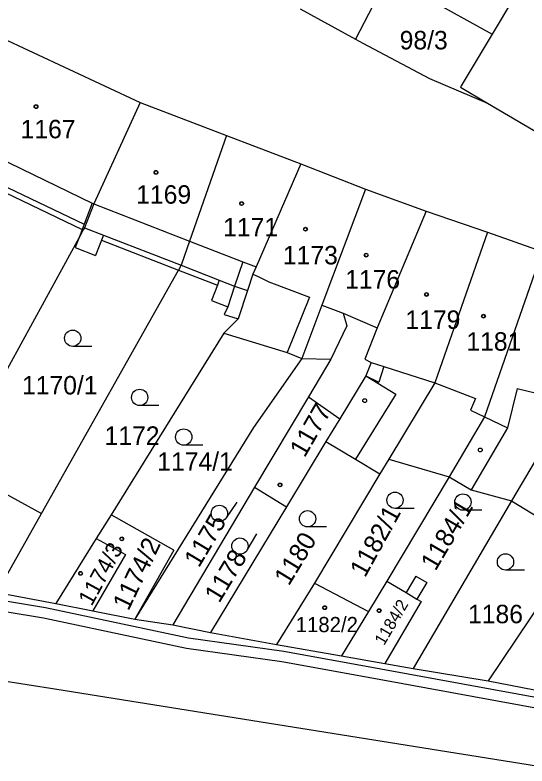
# Model space of a CAD drawing. Extents: x -593183 to -588034, y -1130415 to -1124994.
# Drawn here: x -590909.7 to -590862.6, y -1129001.6 to -1128932.4 of the extents above; entities that cross this region are included whole.
import ezdxf

# ---------------------------------------------------------------- set-up
doc = ezdxf.new("R2010")
doc.units = 0
for name, color, linetype in [('Vrstva 1', 7, 'Continuous'), ('Vrstva 18', 7, 'Continuous'), ('Vrstva 19', 7, 'Continuous'), ('Vrstva 25', 7, 'Continuous'), ('Vrstva 27', 7, 'Continuous'), ('Vrstva 4', 7, 'Continuous')]:
    doc.layers.add(name, color=color, linetype=linetype)

msp = doc.modelspace()

# ---------------------------------------------------------------- linework, layer by layer
at = {"layer": 'Vrstva 1'}
for p, q in [((-590875.39, -1128928.9), (-590878.38, -1128934.68)), ((-590874.77, -1128929.22), (-590865.8, -1128934.22)), ((-590863.82, -1128930.9), (-590865.8, -1128934.22)), ((-590883.47, -1128931.87), (-590878.38, -1128934.68)), ((-590914.59, -1128932.86), (-590898.18, -1128940.49)), ((-590865.8, -1128934.22), (-590868.64, -1128938.97)), ((-590878.38, -1128934.68), (-590877.7, -1128935.04)), ((-590877.7, -1128935.04), (-590871.56, -1128938.29)), ((-590871.56, -1128938.29), (-590868.9, -1128939.42)), ((-590868.9, -1128939.42), (-590866.23, -1128940.56)), ((-590868.64, -1128938.97), (-590868.71, -1128939.1)), ((-590868.71, -1128939.1), (-590866.23, -1128940.56)), ((-590898.18, -1128940.49), (-590902.46, -1128949.83)), ((-590898.18, -1128940.49), (-590890.23, -1128943.54)), ((-590866.23, -1128940.56), (-590857.78, -1128945.54)), ((-590890.23, -1128943.54), (-590893.63, -1128953.27)), ((-590890.23, -1128943.54), (-590883.4, -1128946.14)), ((-590883.4, -1128946.14), (-590887.52, -1128955.65)), ((-590883.4, -1128946.14), (-590877.44, -1128948.47)), ((-590877.44, -1128948.47), (-590881.46, -1128959.18)), ((-590877.44, -1128948.47), (-590871.85, -1128950.52)), ((-590910.62, -1128948.79), (-590903.53, -1128952.19)), ((-590902.46, -1128949.83), (-590903.32, -1128952.03)), ((-590871.85, -1128950.52), (-590876.37, -1128961.25)), ((-590871.85, -1128950.52), (-590866.23, -1128952.44)), ((-590903.53, -1128952.19), (-590903.81, -1128952.92)), ((-590903.53, -1128952.19), (-590903.43, -1128952.24)), ((-590903.32, -1128952.03), (-590903.43, -1128952.24)), ((-590866.23, -1128952.44), (-590871.07, -1128966.33)), ((-590866.23, -1128952.44), (-590861.2, -1128954.21)), ((-590903.81, -1128952.92), (-590920.36, -1128983.2)), ((-590903.81, -1128952.92), (-590904.16, -1128953.85)), ((-590901.74, -1128953.18), (-590902.29, -1128954.58)), ((-590901.74, -1128953.18), (-590894.66, -1128955.94)), ((-590893.63, -1128953.27), (-590894.41, -1128955.49)), ((-590904.16, -1128953.85), (-590902.29, -1128954.58)), ((-590861.2, -1128954.21), (-590866.5, -1128969.44)), ((-590907.27, -1128978.35), (-590894.66, -1128955.94)), ((-590894.41, -1128955.49), (-590894.66, -1128955.94)), ((-590894.66, -1128955.94), (-590891.08, -1128957.33)), ((-590887.52, -1128955.65), (-590887.81, -1128956.31)), ((-590887.81, -1128956.31), (-590888.31, -1128957.82)), ((-590891.08, -1128957.33), (-590891.63, -1128958.73)), ((-590888.31, -1128957.82), (-590889.18, -1128960.44)), ((-590891.63, -1128958.73), (-590890.13, -1128959.31)), ((-590890.13, -1128959.31), (-590890.44, -1128960.02)), ((-590881.46, -1128959.18), (-590883.31, -1128964.09)), ((-590881.46, -1128959.18), (-590879.5, -1128959.9)), ((-590890.44, -1128960.02), (-590889.18, -1128960.44)), ((-590879.5, -1128959.9), (-590879.15, -1128961.07)), ((-590879.5, -1128959.9), (-590876.37, -1128961.25)), ((-590889.18, -1128960.44), (-590890.47, -1128961.76)), ((-590879.15, -1128961.07), (-590880.63, -1128964.13)), ((-590876.37, -1128961.25), (-590877.5, -1128964.13)), ((-590890.47, -1128961.76), (-590894.09, -1128967.59)), ((-590890.47, -1128961.76), (-590884.66, -1128963.53)), ((-590884.66, -1128963.53), (-590883.31, -1128964.09)), ((-590883.31, -1128964.09), (-590887.74, -1128970.44)), ((-590880.63, -1128964.13), (-590882.69, -1128967.6)), ((-590877.5, -1128964.13), (-590876.93, -1128964.46)), ((-590876.93, -1128964.46), (-590877.43, -1128965.68)), ((-590877.43, -1128965.68), (-590879.81, -1128969.62)), ((-590871.07, -1128966.33), (-590875.31, -1128973.36)), ((-590894.09, -1128967.59), (-590900.87, -1128978.49)), ((-590882.69, -1128967.6), (-590887.65, -1128975.93)), ((-590879.81, -1128969.62), (-590881.09, -1128971.73)), ((-590866.5, -1128969.44), (-590869.76, -1128974.97)), ((-590859.63, -1128969.74), (-590864, -1128977.18)), ((-590887.74, -1128970.44), (-590898.68, -1128988.08)), ((-590881.09, -1128971.73), (-590884.72, -1128977.74)), ((-590881.09, -1128971.73), (-590878.38, -1128973.36)), ((-590878.38, -1128973.36), (-590876.13, -1128974.71)), ((-590875.31, -1128973.36), (-590876.13, -1128974.71)), ((-590875.31, -1128973.36), (-590869.76, -1128974.97)), ((-590876.13, -1128974.71), (-590882.13, -1128984.77)), ((-590869.76, -1128974.97), (-590875.48, -1128984.59)), ((-590869.76, -1128974.97), (-590867.73, -1128976.17)), ((-590887.65, -1128975.93), (-590895.19, -1128988.61)), ((-590887.65, -1128975.93), (-590884.72, -1128977.74)), ((-590910.67, -1128976.49), (-590907.27, -1128978.35)), ((-590867.73, -1128976.17), (-590864, -1128977.18)), ((-590864, -1128977.18), (-590873.05, -1128992.62)), ((-590864, -1128977.18), (-590857.66, -1128981.06)), ((-590884.72, -1128977.74), (-590891.72, -1128989.32)), ((-590911.36, -1128985.61), (-590907.27, -1128978.35)), ((-590900.87, -1128978.49), (-590902.22, -1128980.67)), ((-590895.1, -1128981.74), (-590900.87, -1128978.49)), ((-590902.22, -1128980.67), (-590905.94, -1128986.65)), ((-590902.22, -1128980.67), (-590899.54, -1128982.14)), ((-590857.66, -1128981.06), (-590866.15, -1128993.76)), ((-590899.54, -1128982.14), (-590902.55, -1128987.32)), ((-590895.1, -1128981.74), (-590898.68, -1128988.08)), ((-590872.82, -1128984.12), (-590873.71, -1128985.63)), ((-590872.82, -1128984.12), (-590871.81, -1128984.71)), ((-590882.13, -1128984.77), (-590885.63, -1128990.43)), ((-590882.13, -1128984.77), (-590877.18, -1128987.39)), ((-590875.48, -1128984.59), (-590877.18, -1128987.39)), ((-590875.48, -1128984.59), (-590873.71, -1128985.63)), ((-590871.81, -1128984.71), (-590872.71, -1128986.23)), ((-590911.36, -1128985.61), (-590905.94, -1128986.65)), ((-590872.32, -1128986.46), (-590875.68, -1128992.16)), ((-590872.71, -1128986.23), (-590872.32, -1128986.46)), ((-590905.94, -1128986.65), (-590902.55, -1128987.32)), ((-590902.55, -1128987.32), (-590898.68, -1128988.08)), ((-590877.18, -1128987.39), (-590879.65, -1128991.46)), ((-590898.68, -1128988.08), (-590895.19, -1128988.61)), ((-590895.19, -1128988.61), (-590891.72, -1128989.32)), ((-590891.72, -1128989.32), (-590885.63, -1128990.43)), ((-590885.63, -1128990.43), (-590879.65, -1128991.46)), ((-590879.65, -1128991.46), (-590875.68, -1128992.16)), ((-590875.68, -1128992.16), (-590873.05, -1128992.62)), ((-590873.05, -1128992.62), (-590866.15, -1128993.76)), ((-590914.19, -1128993.21), (-590905.87, -1128994.54)), ((-590866.15, -1128993.76), (-590859.57, -1128995.04)), ((-590905.87, -1128994.54), (-590858.8, -1129002.06))]:
    msp.add_line(p, q, dxfattribs=at)
at = {"layer": 'Vrstva 25'}
for p, q in [((-590902.64, -1128962.96), (-590904.39, -1128962.96)), ((-590896.48, -1128968.41), (-590898.23, -1128968.41)), ((-590892.43, -1128972.06), (-590894.18, -1128972.06)), ((-590889.293, -1128977.308), (-590890.27, -1128978.76)), ((-590872.98, -1128977.88), (-590874.73, -1128977.88)), ((-590866.73, -1128978.05), (-590868.48, -1128978.05)), ((-590881.03, -1128979.59), (-590882.78, -1128979.59)), ((-590887.466, -1128980.236), (-590888.36, -1128981.74)), ((-590862.81, -1128983.56), (-590864.56, -1128983.56))]:
    msp.add_line(p, q, dxfattribs=at)
for centre, radius in [((-590907.77, -1128940.88), 0.175), ((-590907.77, -1128940.88), 0.15), ((-590896.73, -1128946.94), 0.175), ((-590896.73, -1128946.94), 0.15), ((-590888.85, -1128949.81), 0.175), ((-590888.85, -1128949.81), 0.15), ((-590882.97, -1128952.17), 0.175), ((-590882.97, -1128952.17), 0.15), ((-590877.38, -1128954.56), 0.175), ((-590877.38, -1128954.56), 0.15), ((-590871.83, -1128958.18), 0.175), ((-590871.83, -1128958.18), 0.15), ((-590866.59, -1128960.18), 0.175), ((-590866.59, -1128960.18), 0.15), ((-590904.39, -1128962.21), 0.75), ((-590898.23, -1128967.66), 0.75), ((-590877.52, -1128967.96), 0.175), ((-590894.18, -1128971.31), 0.75), ((-590866.88, -1128972.5), 0.175), ((-590885.31, -1128975.72), 0.175), ((-590885.31, -1128975.72), 0.15), ((-590874.73, -1128977.13), 0.75), ((-590868.48, -1128977.3), 0.75), ((-590890.892, -1128978.341), 0.75), ((-590882.78, -1128978.84), 0.75), ((-590899.88, -1128980.69), 0.175), ((-590899.88, -1128980.69), 0.15), ((-590889.005, -1128981.357), 0.75), ((-590864.56, -1128982.81), 0.75), ((-590903.67, -1128983.87), 0.175), ((-590903.67, -1128983.87), 0.15), ((-590881.2, -1128987.03), 0.175), ((-590881.2, -1128987.03), 0.15), ((-590876.19, -1128987.3), 0.175), ((-590876.19, -1128987.3), 0.15)]:
    msp.add_circle(centre, radius, dxfattribs=at)
at = {"layer": 'Vrstva 27'}
for p, q in [((-590910.4, -1128986.42), (-590906.9, -1128987.02)), ((-590906.9, -1128987.02), (-590893.75, -1128989.81)), ((-590907.08, -1128988), (-590910.62, -1128987.4)), ((-590893.93, -1128990.79), (-590907.08, -1128988)), ((-590893.75, -1128989.81), (-590884.97, -1128991.02)), ((-590885.15, -1128992), (-590893.93, -1128990.79)), ((-590884.97, -1128991.02), (-590876.02, -1128992.65)), ((-590876.2, -1128993.63), (-590885.15, -1128992)), ((-590876.02, -1128992.65), (-590856.95, -1128996.16)), ((-590857.11, -1128997.14), (-590876.2, -1128993.63))]:
    msp.add_line(p, q, dxfattribs=at)
at = {"layer": 'Vrstva 4'}
for p, q in [((-590918.91, -1128941.89), (-590902.6, -1128949.76)), ((-590910.39, -1128948.32), (-590903.35, -1128951.72)), ((-590902.6, -1128949.76), (-590903.35, -1128951.72)), ((-590902.6, -1128949.76), (-590902.46, -1128949.83)), ((-590902.46, -1128949.83), (-590893.63, -1128953.27)), ((-590903.35, -1128951.72), (-590903.53, -1128952.19)), ((-590903.43, -1128952.24), (-590903.81, -1128952.92)), ((-590903.32, -1128952.03), (-590901.56, -1128952.71)), ((-590901.56, -1128952.71), (-590901.74, -1128953.18)), ((-590901.56, -1128952.71), (-590894.41, -1128955.49)), ((-590893.63, -1128953.27), (-590888.73, -1128955.18)), ((-590888.73, -1128955.18), (-590889.49, -1128957.41)), ((-590888.73, -1128955.18), (-590887.52, -1128955.65)), ((-590894.41, -1128955.49), (-590890.9, -1128956.86)), ((-590887.81, -1128956.31), (-590887.31, -1128956.52)), ((-590887.31, -1128956.52), (-590886.34, -1128957.01)), ((-590890.9, -1128956.86), (-590891.08, -1128957.33)), ((-590890.9, -1128956.86), (-590889.49, -1128957.41)), ((-590889.49, -1128957.41), (-590890.13, -1128959.31)), ((-590889.49, -1128957.41), (-590888.31, -1128957.82)), ((-590886.34, -1128957.01), (-590882.59, -1128958.43)), ((-590882.59, -1128958.43), (-590884.66, -1128963.53)), ((-590883.31, -1128964.09), (-590880.63, -1128964.13)), ((-590876.93, -1128964.46), (-590875.77, -1128964.83)), ((-590875.77, -1128964.83), (-590876.22, -1128966.26)), ((-590875.77, -1128964.83), (-590871.07, -1128966.33)), ((-590877.43, -1128965.68), (-590876.22, -1128966.26)), ((-590877.43, -1128965.68), (-590874.64, -1128967.37)), ((-590871.07, -1128966.33), (-590867.33, -1128967.77)), ((-590863.5, -1128966.84), (-590864.38, -1128970.46)), ((-590863.5, -1128966.84), (-590858.99, -1128967.94)), ((-590882.69, -1128967.6), (-590879.81, -1128969.62)), ((-590874.64, -1128967.37), (-590878.38, -1128973.36)), ((-590867.33, -1128967.77), (-590867.78, -1128968.83)), ((-590867.78, -1128968.83), (-590866.5, -1128969.44)), ((-590866.5, -1128969.44), (-590864.38, -1128970.46)), ((-590864.38, -1128970.46), (-590867.73, -1128976.17)), ((-590873.71, -1128985.63), (-590872.71, -1128986.23))]:
    msp.add_line(p, q, dxfattribs=at)

# ---------------------------------------------------------------- texts
at = {"layer": 'Vrstva 18'}
for s, p in [('98/3', (-590874.301, -1128935.61)), ('1170/1', (-590909.064, -1128967.39)), ('1172', (-590901.46, -1128972.03)), ('1174/1', (-590896.61, -1128974.42)), ('1186', (-590868.01, -1128988.46))]:
    msp.add_text(s, height=1.7, dxfattribs=at).set_placement(p)
for s, rotation, p in [('1184/1', 59.62374, (-590871, -1128983.72)), ('1182/1', 61.11342, (-590877.49, -1128984.33)), ('1175', 59.26275, (-590892.78, -1128983.42)), ('1180', 58.85433, (-590884.5, -1128985.09)), ('1178', 58.8474, (-590890.91, -1128986.68))]:
    msp.add_text(s, height=1.7, rotation=rotation, dxfattribs=at).set_placement(p)
at = {"layer": 'Vrstva 19'}
for s, height, p in [('1167', 1.7, (-590909.19, -1128943.8)), ('1169', 1.7, (-590898.55, -1128949.82)), ('1171', 1.7, (-590890.55, -1128952.83)), ('1173', 1.7, (-590885.05, -1128955.41)), ('1176', 1.7, (-590879.32, -1128957.64)), ('1179', 1.7, (-590873.77, -1128961.35)), ('1181', 1.7, (-590868.16, -1128963.36)), ('1182/2', 1.4, (-590883.87, -1128989.28))]:
    msp.add_text(s, height=height, dxfattribs=at).set_placement(p)
for s, height, rotation, p in [('1177', 1.7, 60.05952, (-590883.05, -1128973.28)), ('1174/2', 1.7, 64.18719, (-590899.27, -1128987.39)), ('1174/3', 1.5, 61.35678, (-590902.65, -1128986.95)), ('1184/2', 1.1, 59.48181, (-590875.74, -1128990.57))]:
    msp.add_text(s, height=height, rotation=rotation, dxfattribs=at).set_placement(p)

doc.saveas('drawing.dxf')
